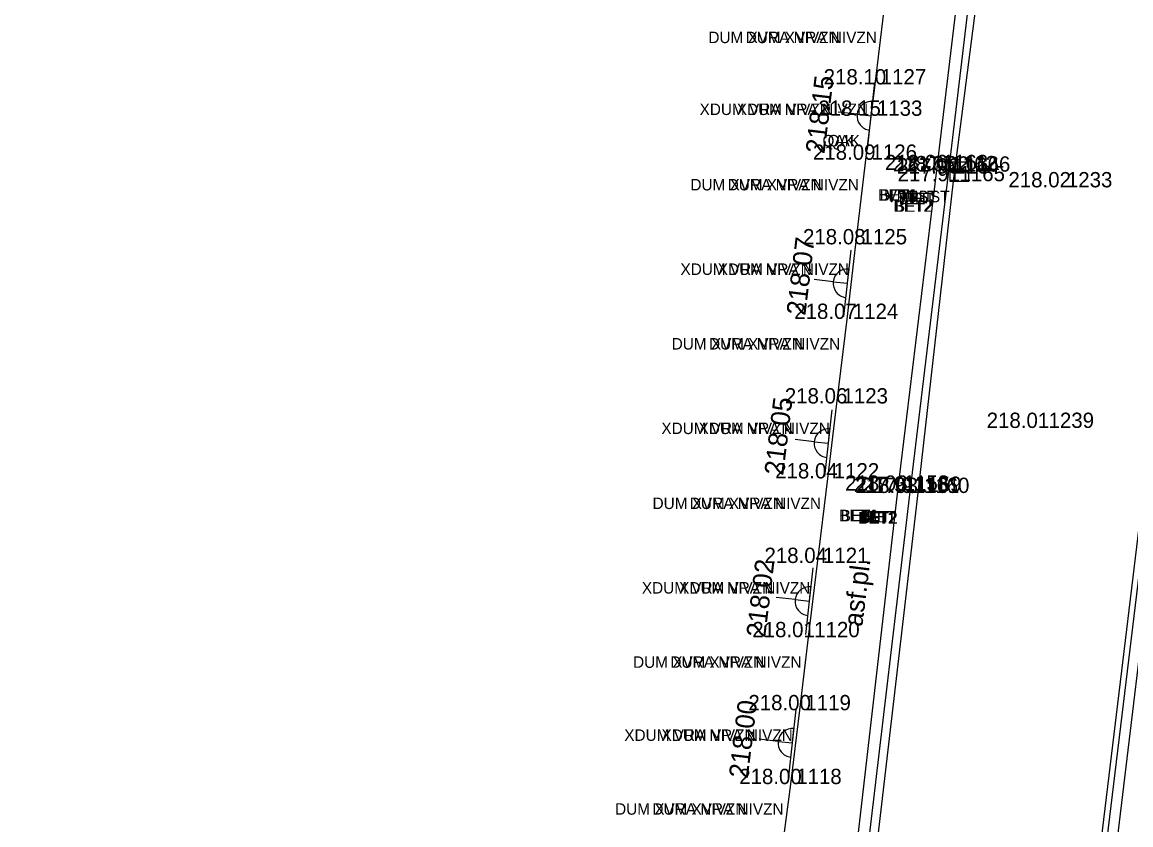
# Model space of a CAD drawing. Extents: x -471047 to -470889, y -1102859 to -1102000.
# Drawn here: x -471002.87 to -470973.87, y -1102499.4 to -1102478.42 of the extents above; entities that cross this region are included whole.
import ezdxf

# ---------------------------------------------------------------- set-up
doc = ezdxf.new("R2010")
doc.units = 0
for name, color, linetype in [('Vrstva 1', 7, 'Continuous'), ('Vrstva 10', 7, 'Continuous'), ('Vrstva 13', 7, 'Continuous'), ('Vrstva 22', 7, 'Continuous'), ('Vrstva 25', 7, 'Continuous'), ('Vrstva 28', 7, 'Continuous'), ('Vrstva 34', 7, 'Continuous'), ('Vrstva 35', 7, 'Continuous'), ('Vrstva 36', 7, 'Continuous'), ('Vrstva 38', 7, 'Continuous'), ('Vrstva 5', 7, 'Continuous'), ('Vrstva 7', 7, 'Continuous'), ('Vrstva 8', 7, 'Continuous')]:
    doc.layers.add(name, color=color, linetype=linetype)

msp = doc.modelspace()

# ---------------------------------------------------------------- linework, layer by layer
at = {"layer": 'Vrstva 1'}
for points in [[(-471040.344, -1102858.385), (-471031.676, -1102846.187), (-471026.357, -1102838.629), (-471023.212, -1102833.975), (-471019.21, -1102827.465), (-471016.861, -1102823.272), (-471013.099, -1102815.912), (-471010.824, -1102810.955), (-471007.329, -1102802.292), (-471005.34, -1102796.515), (-471002.842, -1102787.838), (-471001.3, -1102780.997), (-471000.19, -1102774.713), (-470999.247, -1102768.204), (-470998.794, -1102764.784), (-470997.199, -1102751.812), (-470994.899, -1102732.807), (-470992.551, -1102713.262), (-470990.326, -1102694.887), (-470988.122, -1102676.57), (-470985.812, -1102657.305), (-470983.537, -1102638.407), (-470981.386, -1102620.622), (-470979.843, -1102608.014), (-470976.377, -1102579.253), (-470972.945, -1102550.69), (-470970.475, -1102530.206), (-470967.905, -1102508.801), (-470965.053, -1102485.131), (-470962.734, -1102465.9), (-470960.173, -1102444.812), (-470957.795, -1102425.103), (-470954.965, -1102401.839), (-470953.834, -1102392.574), (-470952.33, -1102379.985), (-470950.744, -1102366.853), (-470948.978, -1102352.106), (-470947.037, -1102335.844), (-470944.949, -1102318.462), (-470944.013, -1102310.745), (-470942.39, -1102297.267), (-470939.519, -1102273.45), (-470937.593, -1102257.43), (-470936.064, -1102244.81), (-470934.114, -1102228.634), (-470931.621, -1102207.856), (-470929.536, -1102190.857), (-470926.572, -1102166.31), (-470924.91, -1102152.663), (-470923.413, -1102140.333), (-470921.923, -1102127.669), (-470921.155, -1102120.084), (-470920.446, -1102109.574), (-470919.912, -1102099.137), (-470919.63, -1102088.981), (-470919.523, -1102081.193), (-470919.563, -1102070.395), (-470919.714, -1102064.236), (-470920.134, -1102054.704), (-470920.462, -1102047.615), (-470920.599, -1102044.52), (-470920.743, -1102041.873), (-470921.125, -1102034.455), (-470921.774, -1102030.337), (-470922.418, -1102027.787), (-470923.734, -1102023.93), (-470924.872, -1102021.434), (-470926.752, -1102018.182), (-470927.953, -1102016.45), (-470929.616, -1102014.424), (-470932.252, -1102011.756), (-470935.111, -1102009.425), (-470938.391, -1102007.371), (-470942.651, -1102005.401)], [(-471041.328, -1102857.18), (-471032.144, -1102844.242), (-471027.583, -1102837.763), (-471024.388, -1102833.028), (-471020.451, -1102826.6), (-471018.089, -1102822.378), (-471014.542, -1102815.445), (-471012.233, -1102810.418), (-471009.247, -1102803.108), (-471006.795, -1102796.098), (-471004.315, -1102787.532), (-471002.782, -1102780.723), (-471001.674, -1102774.458), (-471000.75, -1102768.095), (-471000.28, -1102764.601), (-470998.692, -1102751.741), (-470996.378, -1102732.635), (-470994.028, -1102713.058), (-470991.808, -1102694.749), (-470989.616, -1102676.447), (-470987.284, -1102657.013), (-470985.031, -1102638.272), (-470982.87, -1102620.431), (-470981.334, -1102607.933), (-470977.881, -1102579.263), (-470974.429, -1102550.492), (-470971.964, -1102530.054), (-470969.391, -1102508.607), (-470966.54, -1102484.984), (-470964.231, -1102465.853), (-470961.679, -1102444.752), (-470959.304, -1102425.078), (-470956.455, -1102401.634), (-470955.339, -1102392.489), (-470953.812, -1102379.71), (-470952.249, -1102366.808), (-470950.479, -1102352.023), (-470948.536, -1102335.868), (-470946.426, -1102318.233), (-470945.493, -1102310.531), (-470943.864, -1102297.013), (-470940.984, -1102273.071), (-470939.078, -1102257.195), (-470937.559, -1102244.684), (-470935.592, -1102228.353), (-470933.101, -1102207.653), (-470931.011, -1102190.57), (-470928.046, -1102166.021), (-470926.409, -1102152.578), (-470924.898, -1102140.121), (-470923.427, -1102127.544), (-470922.647, -1102119.826), (-470921.919, -1102109.229), (-470921.42, -1102099.134), (-470921.127, -1102089.016), (-470921.023, -1102081.453), (-470921.061, -1102070.468), (-470921.209, -1102064.314), (-470921.666, -1102053.966), (-470922.156, -1102043.345), (-470922.299, -1102039.934), (-470922.637, -1102034.36), (-470923.091, -1102031.241), (-470923.847, -1102028.247), (-470925.083, -1102024.594), (-470926.222, -1102022.086), (-470928.04, -1102018.943), (-470929.138, -1102017.357), (-470930.929, -1102015.175), (-470933.062, -1102013.049), (-470936.379, -1102010.368), (-470939.169, -1102008.662), (-470942.899, -1102006.906), (-470945.661, -1102005.908)], [(-471043.557, -1102855.955), (-471035.129, -1102844.026), (-471029.872, -1102836.499), (-471026.577, -1102831.578), (-471022.675, -1102825.415), (-471020.123, -1102821.053), (-471016.667, -1102814.59), (-471014.208, -1102809.45), (-471011.177, -1102802.451), (-471008.55, -1102795.333), (-471006.082, -1102787.209), (-471004.464, -1102780.376), (-471003.265, -1102774.167), (-471002.327, -1102767.948), (-471001.636, -1102762.527), (-471000.297, -1102751.605), (-470997.959, -1102732.524), (-470995.602, -1102712.802), (-470993.412, -1102694.623), (-470991.21, -1102676.17), (-470988.891, -1102656.857), (-470986.625, -1102638.083), (-470984.455, -1102620.195), (-470982.936, -1102607.733), (-470979.497, -1102579.223), (-470976.023, -1102550.279), (-470973.554, -1102529.822), (-470970.991, -1102508.497), (-470968.146, -1102484.787), (-470965.835, -1102465.72), (-470963.284, -1102444.529), (-470960.91, -1102424.942), (-470958.043, -1102401.343), (-470956.946, -1102392.356), (-470955.396, -1102379.408), (-470953.851, -1102366.636), (-470952.049, -1102351.733), (-470950.124, -1102335.611), (-470948.034, -1102318.083), (-470947.094, -1102310.328), (-470945.421, -1102296.51), (-470942.58, -1102272.848), (-470940.675, -1102256.948), (-470939.176, -1102244.526), (-470937.187, -1102228.174), (-470934.708, -1102207.467), (-470932.621, -1102190.433), (-470929.634, -1102165.778), (-470928.004, -1102152.415), (-470926.45, -1102139.595), (-470925.003, -1102127.418), (-470924.249, -1102119.695), (-470923.515, -1102109.093), (-470923.018, -1102099.069), (-470922.711, -1102088.911), (-470922.643, -1102081.356), (-470922.797, -1102070.414), (-470923.018, -1102064.454), (-470923.52, -1102053.203), (-470923.823, -1102047.529), (-470924.123, -1102041.506), (-470924.462, -1102037.486), (-470924.934, -1102031.904), (-470925.664, -1102028.672), (-470926.771, -1102025.506), (-470927.959, -1102022.914), (-470929.674, -1102020.028), (-470930.76, -1102018.498), (-470932.447, -1102016.478), (-470935.215, -1102013.816), (-470937.644, -1102011.98), (-470940.381, -1102010.371), (-470943.968, -1102008.669), (-470947.145, -1102007.524), (-470950.874, -1102006.74)], [(-471044.756, -1102855.056), (-471036.376, -1102843.177), (-471031.167, -1102835.741), (-471027.859, -1102830.8), (-471023.934, -1102824.593), (-471021.43, -1102820.312), (-471018.011, -1102813.91), (-471015.536, -1102808.75), (-471012.578, -1102801.897), (-471009.95, -1102794.77), (-471007.561, -1102786.914), (-471005.936, -1102780.074), (-471004.727, -1102773.818), (-471003.828, -1102767.827), (-471003.121, -1102762.345), (-471001.787, -1102751.467), (-470999.446, -1102732.348), (-470997.073, -1102712.539), (-470994.902, -1102694.521), (-470992.696, -1102676.023), (-470990.376, -1102656.68), (-470988.131, -1102638.071), (-470985.947, -1102620.018), (-470984.417, -1102607.512), (-470980.993, -1102579.08), (-470977.514, -1102550.137), (-470975.048, -1102529.649), (-470972.488, -1102508.37), (-470969.618, -1102484.508), (-470967.34, -1102465.669), (-470964.767, -1102444.39), (-470962.402, -1102424.781), (-470959.534, -1102401.193), (-470958.432, -1102392.151), (-470956.883, -1102379.208), (-470955.335, -1102366.424), (-470953.535, -1102351.506), (-470951.606, -1102335.399), (-470949.519, -1102317.94), (-470948.575, -1102310.159), (-470946.889, -1102296.144), (-470944.056, -1102272.618), (-470942.139, -1102256.659), (-470940.657, -1102244.341), (-470938.638, -1102227.749), (-470936.19, -1102207.298), (-470934.102, -1102190.255), (-470931.124, -1102165.639), (-470929.492, -1102152.254), (-470927.915, -1102139.252), (-470926.46, -1102127.103), (-470925.74, -1102119.604), (-470925.012, -1102108.913), (-470924.523, -1102099.054), (-470924.217, -1102088.866), (-470924.148, -1102081.334), (-470924.301, -1102070.391), (-470924.518, -1102064.43), (-470924.97, -1102054.435), (-470925.588, -1102041.569), (-470925.963, -1102035.313), (-470926.405, -1102032.225), (-470927.078, -1102029.198), (-470928.123, -1102026.148), (-470929.318, -1102023.558), (-470930.84, -1102020.97), (-470931.868, -1102019.515), (-470933.443, -1102017.605), (-470936.26, -1102014.885), (-470938.429, -1102013.255), (-470941.213, -1102011.639), (-470944.847, -1102009.927), (-470947.723, -1102008.912), (-470951.444, -1102008.161), (-470954.511, -1102007.931), (-470957.895, -1102008.041)]]:
    msp.add_spline(points, degree=3, dxfattribs=at)
at = {"layer": 'Vrstva 10'}
for p, q in [((-470980.559, -1102480.052), (-470980.327, -1102478.168)), ((-470981.058, -1102484.225), (-470980.797, -1102482.02)), ((-470981.561, -1102488.394), (-470981.292, -1102486.184)), ((-470982.066, -1102492.561), (-470981.793, -1102490.35)), ((-470982.528, -1102496.409), (-470982.298, -1102494.501)), ((-470983.005, -1102500.182), (-470982.765, -1102498.342))]:
    msp.add_line(p, q, dxfattribs=at)
at = {"layer": 'Vrstva 13'}
for p, q in [((-470980.754, -1102481.742), (-470980.562, -1102480.002)), ((-470980.658, -1102480.872), (-470980.617, -1102480.499)), ((-470981.031, -1102480.831), (-470981.528, -1102480.776)), ((-470981.031, -1102480.831), (-470980.658, -1102480.872)), ((-470981.006, -1102480.834), (-470981.006, -1102480.834)), ((-470981.377, -1102486.119), (-470981.185, -1102484.379)), ((-470981.281, -1102485.249), (-470981.24, -1102484.876)), ((-470981.654, -1102485.208), (-470982.151, -1102485.153)), ((-470981.654, -1102485.208), (-470981.281, -1102485.249)), ((-470981.629, -1102485.211), (-470981.629, -1102485.211)), ((-470981.875, -1102490.3), (-470981.683, -1102488.56)), ((-470981.779, -1102489.43), (-470981.738, -1102489.057)), ((-470982.152, -1102489.389), (-470982.649, -1102489.334)), ((-470982.152, -1102489.389), (-470981.779, -1102489.43)), ((-470982.127, -1102489.392), (-470982.127, -1102489.392)), ((-470982.373, -1102494.428), (-470982.181, -1102492.688)), ((-470982.277, -1102493.558), (-470982.236, -1102493.185)), ((-470982.65, -1102493.517), (-470983.147, -1102493.462)), ((-470982.65, -1102493.517), (-470982.277, -1102493.558)), ((-470982.625, -1102493.52), (-470982.625, -1102493.52)), ((-470982.819, -1102498.133), (-470982.627, -1102496.393)), ((-470982.723, -1102497.263), (-470982.682, -1102496.89)), ((-470983.096, -1102497.222), (-470983.593, -1102497.167)), ((-470983.096, -1102497.222), (-470982.723, -1102497.263)), ((-470983.071, -1102497.225), (-470983.071, -1102497.225))]:
    msp.add_line(p, q, dxfattribs=at)
for centre, start, end in [((-470980.658, -1102480.872), 83.7241, 173.7241), ((-470980.658, -1102480.872), 173.7241, 263.7241), ((-470981.281, -1102485.249), 83.7241, 173.7241), ((-470981.281, -1102485.249), 173.7241, 263.7241), ((-470981.779, -1102489.43), 83.7241, 173.7241), ((-470981.779, -1102489.43), 173.7241, 263.7241), ((-470982.277, -1102493.558), 83.7241, 173.7241), ((-470982.277, -1102493.558), 173.7241, 263.7241), ((-470982.723, -1102497.263), 83.7241, 173.7241), ((-470982.723, -1102497.263), 173.7241, 263.7241)]:
    msp.add_arc(centre, 0.375, start, end, dxfattribs=at)
at = {"layer": 'Vrstva 25'}
for p, q in [((-470978.606, -1102482.081), (-470978.606, -1102482.581)), ((-470978.106, -1102482.081), (-470978.606, -1102482.081)), ((-470978.106, -1102482.581), (-470978.106, -1102482.081)), ((-470978.606, -1102482.331), (-470978.106, -1102482.331)), ((-470978.606, -1102482.581), (-470978.106, -1102482.581))]:
    msp.add_line(p, q, dxfattribs=at)
at = {"layer": 'Vrstva 28'}
for p, q in [((-470980.797, -1102482.02), (-470980.559, -1102480.052)), ((-470981.292, -1102486.184), (-470981.058, -1102484.225)), ((-470981.793, -1102490.35), (-470981.561, -1102488.394)), ((-470982.298, -1102494.501), (-470982.066, -1102492.561)), ((-470982.765, -1102498.342), (-470982.528, -1102496.409))]:
    msp.add_line(p, q, dxfattribs=at)
at = {"layer": 'Vrstva 34'}
for p, q in [((-470980.56, -1102480.05), (-470980.56, -1102480.05)), ((-470980.66, -1102480.87), (-470980.66, -1102480.87)), ((-470980.8, -1102482.02), (-470980.8, -1102482.02)), ((-470978.94, -1102482.29), (-470978.94, -1102482.29)), ((-470978.71, -1102482.32), (-470978.71, -1102482.32)), ((-470978.64, -1102482.38), (-470978.64, -1102482.38)), ((-470978.36, -1102482.33), (-470978.36, -1102482.33)), ((-470978.5, -1102482.58), (-470978.5, -1102482.58)), ((-470975.69, -1102482.74), (-470975.69, -1102482.74)), ((-470981.06, -1102484.23), (-470981.06, -1102484.23)), ((-470981.29, -1102486.18), (-470981.29, -1102486.18)), ((-470981.56, -1102488.39), (-470981.56, -1102488.39)), ((-470976.17, -1102489.03), (-470976.17, -1102489.03)), ((-470981.79, -1102490.35), (-470981.79, -1102490.35)), ((-470979.96, -1102490.67), (-470979.96, -1102490.67)), ((-470979.69, -1102490.73), (-470979.69, -1102490.73)), ((-470979.64, -1102490.7), (-470979.64, -1102490.7)), ((-470979.43, -1102490.73), (-470979.43, -1102490.73)), ((-470982.07, -1102492.56), (-470982.07, -1102492.56)), ((-470982.3, -1102494.5), (-470982.3, -1102494.5)), ((-470982.53, -1102496.41), (-470982.53, -1102496.41)), ((-470982.77, -1102498.34), (-470982.77, -1102498.34))]:
    msp.add_line(p, q, dxfattribs=at)
at = {"layer": 'Vrstva 5'}
for p, q in [((-470978.504, -1102482.581), (-470977.204, -1102472.363)), ((-470975.201, -1102504.479), (-470972.503, -1102482.091)), ((-470979.431, -1102490.73), (-470978.504, -1102482.581)), ((-470980.959, -1102503.748), (-470979.431, -1102490.73))]:
    msp.add_line(p, q, dxfattribs=at)
at = {"layer": 'Vrstva 7'}
for p, q in [((-470978.944, -1102482.294), (-470977.742, -1102472.32)), ((-470974.796, -1102504.559), (-470972.098, -1102482.131)), ((-470979.963, -1102490.673), (-470978.944, -1102482.294)), ((-470981.45, -1102503.608), (-470979.963, -1102490.673))]:
    msp.add_line(p, q, dxfattribs=at)
at = {"layer": 'Vrstva 8'}
for p, q in [((-470978.636, -1102482.384), (-470977.444, -1102472.341)), ((-470975.061, -1102504.526), (-470972.348, -1102482.071)), ((-470979.641, -1102490.702), (-470978.636, -1102482.384)), ((-470981.165, -1102503.616), (-470979.641, -1102490.702))]:
    msp.add_line(p, q, dxfattribs=at)

# ---------------------------------------------------------------- texts
at = {"layer": 'Vrstva 22'}
for s, rotation, p in [('218.15', 83.0688, (-470981.884, -1102481.878)), ('218.07', 83.0688, (-470982.384, -1102486.106)), ('218.05', 83.0688, (-470982.963, -1102490.287)), ('218.02', 83.0688, (-470983.435, -1102494.525)), ('asf.pl.', 83.0293, (-470980.894, -1102494.239)), ('218.00', 83.0688, (-470983.89, -1102498.207))]:
    msp.add_text(s, height=0.5, rotation=rotation, dxfattribs=at).set_placement(p)
at = {"layer": 'Vrstva 35'}
for s, p in [('DUM XVRA NIVZN', (-470984.919, -1102478.97)), ('DUM XVRA NIVZN', (-470983.945, -1102478.97)), ('XDUM VRA NIVZN', (-470985.149, -1102480.85)), ('XDUM VRA NIVZN', (-470984.175, -1102480.85)), ('QAK', (-470981.935, -1102481.67)), ('QAK', (-470981.799, -1102481.67)), ('DUM XVRA NIVZN', (-470985.389, -1102482.82)), ('DUM XVRA NIVZN', (-470984.415, -1102482.82)), ('BET1', (-470980.482, -1102483.09)), ('BET1', (-470980.44, -1102483.09)), ('VPUST', (-470980.26, -1102483.13)), ('BET2', (-470980.075, -1102483.38)), ('BET2', (-470980.041, -1102483.38)), ('VPUST', (-470979.949, -1102483.13)), ('BET', (-470979.94, -1102483.18)), ('BET', (-470979.779, -1102483.18)), ('XDUM VRA NIVZN', (-470985.649, -1102485.03)), ('XDUM VRA NIVZN', (-470984.675, -1102485.03)), ('DUM XVRA NIVZN', (-470985.879, -1102486.98)), ('DUM XVRA NIVZN', (-470984.905, -1102486.98)), ('XDUM VRA NIVZN', (-470986.149, -1102489.19)), ('XDUM VRA NIVZN', (-470985.175, -1102489.19)), ('DUM XVRA NIVZN', (-470986.379, -1102491.15)), ('DUM XVRA NIVZN', (-470985.405, -1102491.15)), ('BET1', (-470981.502, -1102491.47)), ('BET1', (-470981.46, -1102491.47)), ('BET', (-470980.94, -1102491.5)), ('BET', (-470980.779, -1102491.5)), ('BET2', (-470981.005, -1102491.53)), ('BET2', (-470980.971, -1102491.53)), ('XDUM VRA NIVZN', (-470986.659, -1102493.36)), ('XDUM VRA NIVZN', (-470985.685, -1102493.36)), ('DUM XVRA NIVZN', (-470986.889, -1102495.3)), ('DUM XVRA NIVZN', (-470985.915, -1102495.3)), ('XDUM VRA NIVZN', (-470987.119, -1102497.21)), ('XDUM VRA NIVZN', (-470986.145, -1102497.21)), ('DUM XVRA NIVZN', (-470987.359, -1102499.14)), ('DUM XVRA NIVZN', (-470986.385, -1102499.14))]:
    msp.add_text(s, height=0.3, dxfattribs=at).set_placement(p)
at = {"layer": 'Vrstva 36'}
for s, p in [(' 1127', (-470980.56, -1102480.05)), (' 1133', (-470980.66, -1102480.87)), (' 1126', (-470980.8, -1102482.02)), (' 1163', (-470978.94, -1102482.29)), (' 1162', (-470978.71, -1102482.32)), (' 1164', (-470978.64, -1102482.38)), (' 1165', (-470978.5, -1102482.58)), (' 1166', (-470978.36, -1102482.33)), (' 1233', (-470975.69, -1102482.74)), (' 1125', (-470981.06, -1102484.23)), (' 1124', (-470981.29, -1102486.18)), (' 1123', (-470981.56, -1102488.39)), (' 1239', (-470976.17, -1102489.03)), (' 1122', (-470981.79, -1102490.35)), (' 1158', (-470979.96, -1102490.67)), (' 1161', (-470979.69, -1102490.73)), (' 1159', (-470979.64, -1102490.7)), (' 1160', (-470979.43, -1102490.73)), (' 1121', (-470982.07, -1102492.56)), (' 1120', (-470982.3, -1102494.5)), (' 1119', (-470982.53, -1102496.41)), (' 1118', (-470982.77, -1102498.34))]:
    msp.add_text(s, height=0.4, dxfattribs=at).set_placement(p)
at = {"layer": 'Vrstva 38'}
for s, p in [('218.10 ', (-470981.903, -1102480.05)), ('218.15 ', (-470982.044, -1102480.87)), ('218.09 ', (-470982.184, -1102482.02)), ('218.06 ', (-470980.3, -1102482.29)), ('218.05 ', (-470980.094, -1102482.32)), ('217.90 ', (-470979.983, -1102482.38)), ('217.91 ', (-470979.97, -1102482.58)), ('217.92 ', (-470979.741, -1102482.33)), ('218.02 ', (-470977.071, -1102482.74)), ('218.08 ', (-470982.444, -1102484.23)), ('218.07 ', (-470982.673, -1102486.18)), ('218.06 ', (-470982.92, -1102488.39)), ('218.01 ', (-470977.64, -1102489.03)), ('218.04 ', (-470983.172, -1102490.35)), ('218.03 ', (-470981.343, -1102490.67)), ('217.91 ', (-470981.11, -1102490.7)), ('218.03 ', (-470981.073, -1102490.73)), ('217.91 ', (-470980.9, -1102490.73)), ('218.04 ', (-470983.452, -1102492.56)), ('218.01 ', (-470983.77, -1102494.5)), ('218.00 ', (-470983.873, -1102496.41)), ('218.00 ', (-470984.113, -1102498.34))]:
    msp.add_text(s, height=0.4, dxfattribs=at).set_placement(p)

doc.saveas('drawing.dxf')
